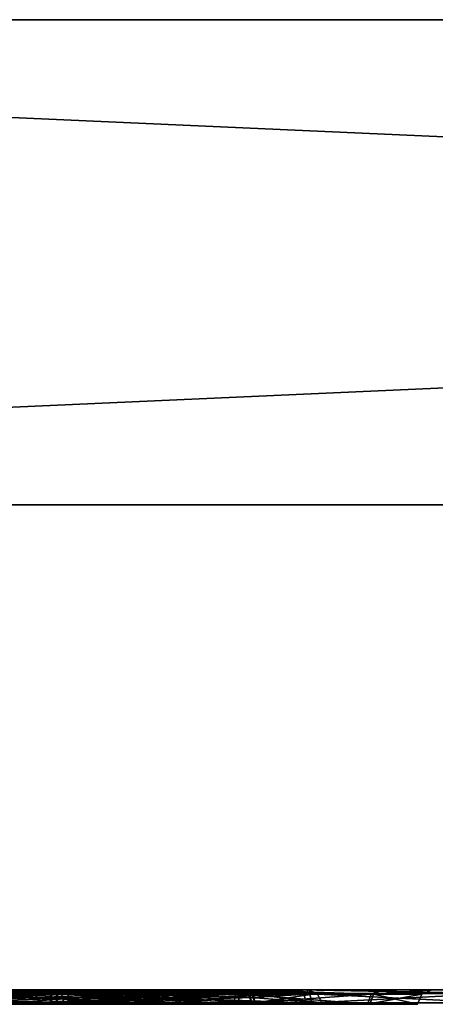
# Model space of a CAD drawing. Header units: millimetres. Extents: x -150 to 150, y -85 to 1149.
# Tile 1011 of 1056: x -41.071 to -40.213, y 1014.37 to 1016.4. Entities that reach past the tile are written whole.
import ezdxf

# ---------------------------------------------------------------- set-up
doc = ezdxf.new("R2010")
doc.units = ezdxf.units.MM
doc.header["$LTSCALE"] = 21.359881
for name, color, linetype in [('7488', 7, 'CONTINUOUS'), ('7489', 7, 'CONTINUOUS'), ('7490', 7, 'CONTINUOUS'), ('7491', 7, 'CONTINUOUS'), ('7492', 7, 'CONTINUOUS'), ('7493', 7, 'CONTINUOUS'), ('7494', 7, 'CONTINUOUS'), ('7495', 7, 'CONTINUOUS'), ('7529', 7, 'CONTINUOUS'), ('7530', 7, 'CONTINUOUS'), ('7531', 7, 'CONTINUOUS'), ('7532', 7, 'CONTINUOUS'), ('7533', 7, 'CONTINUOUS'), ('7534', 7, 'CONTINUOUS'), ('7535', 7, 'CONTINUOUS'), ('7536', 7, 'CONTINUOUS'), ('8882', 7, 'CONTINUOUS'), ('8883', 7, 'CONTINUOUS'), ('8884', 7, 'CONTINUOUS'), ('8885', 7, 'CONTINUOUS'), ('8886', 7, 'CONTINUOUS'), ('8887', 7, 'CONTINUOUS'), ('8888', 7, 'CONTINUOUS'), ('8889', 7, 'CONTINUOUS'), ('9017', 7, 'CONTINUOUS'), ('9018', 7, 'CONTINUOUS'), ('9019', 7, 'CONTINUOUS')]:
    doc.layers.add(name, color=color, linetype=linetype)

msp = doc.modelspace()

# ---------------------------------------------------------------- linework, layer by layer
at = {"layer": '7488', "linetype": 'CONTINUOUS'}
for points in [[(-40.848, 1014.37, 227.7492), (-41.1162, 1014.3912, 227.4653), (-41.1207, 1014.37, 227.4729), (-40.848, 1014.37, 227.7492)], [(-40.8404, 1014.3912, 227.7449), (-41.1162, 1014.3912, 227.4653), (-40.846, 1014.3815, 227.7481), (-40.8404, 1014.3912, 227.7449)], [(-40.846, 1014.3815, 227.7481), (-41.1162, 1014.3912, 227.4653), (-40.848, 1014.37, 227.7492), (-40.846, 1014.3815, 227.7481)]]:
    msp.add_3dface(points, dxfattribs=at)
at = {"layer": '7489', "linetype": 'CONTINUOUS'}
for points in [[(-41.1162, 1014.3912, 227.4653), (-40.8404, 1014.3912, 227.7449), (-40.9455, 1014.4, 227.5713), (-41.1162, 1014.3912, 227.4653)], [(-41.1076, 1014.4, 227.4458), (-41.1162, 1014.3912, 227.4653), (-40.9455, 1014.4, 227.5713), (-41.1076, 1014.4, 227.4458)], [(-40.9455, 1014.4, 227.5713), (-40.8404, 1014.3912, 227.7449), (-40.8319, 1014.3977, 227.7401), (-40.9455, 1014.4, 227.5713)], [(-40.8219, 1014.4, 227.7344), (-40.9455, 1014.4, 227.5713), (-40.8319, 1014.3977, 227.7401), (-40.8219, 1014.4, 227.7344)]]:
    msp.add_3dface(points, dxfattribs=at)
at = {"layer": '7490', "linetype": 'CONTINUOUS'}
for points in [[(-41.125, 1014.3912, 228.7795), (-40.8454, 1014.3912, 228.5037), (-41.1293, 1014.37, 228.7719), (-41.125, 1014.3912, 228.7795)], [(-41.1293, 1014.37, 228.7719), (-40.8454, 1014.3912, 228.5037), (-40.853, 1014.37, 228.4992), (-41.1293, 1014.37, 228.7719)], [(-40.8454, 1014.3912, 228.5037), (-40.7412, 1014.3912, 228.125), (-40.853, 1014.37, 228.4992), (-40.8454, 1014.3912, 228.5037)], [(-40.853, 1014.37, 228.4992), (-40.7412, 1014.3912, 228.125), (-40.75, 1014.37, 228.1249), (-40.853, 1014.37, 228.4992)], [(-40.8404, 1014.3912, 227.7449), (-40.846, 1014.3815, 227.7481), (-40.75, 1014.37, 228.1249), (-40.8404, 1014.3912, 227.7449)], [(-40.7412, 1014.3912, 228.125), (-40.8404, 1014.3912, 227.7449), (-40.75, 1014.37, 228.1249), (-40.7412, 1014.3912, 228.125)], [(-40.846, 1014.3815, 227.7481), (-40.848, 1014.37, 227.7492), (-40.75, 1014.37, 228.1249), (-40.846, 1014.3815, 227.7481)]]:
    msp.add_3dface(points, dxfattribs=at)
at = {"layer": '7491', "linetype": 'CONTINUOUS'}
for points in [[(-40.8454, 1014.3912, 228.5037), (-41.125, 1014.3912, 228.7795), (-41.1134, 1014.4, 228.7973), (-40.8454, 1014.3912, 228.5037)], [(-40.8264, 1014.4, 228.5132), (-40.8454, 1014.3912, 228.5037), (-41.1134, 1014.4, 228.7973), (-40.8264, 1014.4, 228.5132)], [(-40.7412, 1014.3912, 228.125), (-40.8454, 1014.3912, 228.5037), (-40.72, 1014.4, 228.1253), (-40.7412, 1014.3912, 228.125)], [(-40.72, 1014.4, 228.1253), (-40.8454, 1014.3912, 228.5037), (-40.8264, 1014.4, 228.5132), (-40.72, 1014.4, 228.1253)], [(-40.8319, 1014.3977, 227.7401), (-40.8404, 1014.3912, 227.7449), (-40.7412, 1014.3912, 228.125), (-40.8319, 1014.3977, 227.7401)], [(-40.8219, 1014.4, 227.7344), (-40.8319, 1014.3977, 227.7401), (-40.7412, 1014.3912, 228.125), (-40.8219, 1014.4, 227.7344)], [(-40.8219, 1014.4, 227.7344), (-40.7412, 1014.3912, 228.125), (-40.72, 1014.4, 228.1253), (-40.8219, 1014.4, 227.7344)]]:
    msp.add_3dface(points, dxfattribs=at)
at = {"layer": '7492', "linetype": 'CONTINUOUS'}
for points in [[(-41.493, 1014.3923, 227.0768), (-40.9724, 1014.3923, 227.22), (-41.493, 1014.3733, 227.067), (-41.493, 1014.3923, 227.0768)], [(-41.493, 1014.3733, 227.067), (-40.9724, 1014.3923, 227.22), (-40.9675, 1014.3733, 227.2116), (-41.493, 1014.3733, 227.067)], [(-40.9724, 1014.3923, 227.22), (-40.5932, 1014.3923, 227.6044), (-40.9675, 1014.3733, 227.2116), (-40.9724, 1014.3923, 227.22)], [(-40.5932, 1014.3923, 227.6044), (-40.5874, 1014.3837, 227.6011), (-40.9675, 1014.3733, 227.2116), (-40.5932, 1014.3923, 227.6044)], [(-40.5874, 1014.3837, 227.6011), (-40.5847, 1014.3733, 227.5996), (-40.9675, 1014.3733, 227.2116), (-40.5874, 1014.3837, 227.6011)]]:
    msp.add_3dface(points, dxfattribs=at)
at = {"layer": '7493', "linetype": 'CONTINUOUS'}
for points in [[(-40.9724, 1014.3923, 227.22), (-41.493, 1014.3923, 227.0768), (-40.9831, 1014.4, 227.237), (-40.9724, 1014.3923, 227.22)], [(-40.9831, 1014.4, 227.237), (-41.493, 1014.3923, 227.0768), (-41.4929, 1014.4, 227.0969), (-40.9831, 1014.4, 227.237)], [(-40.6106, 1014.4, 227.6143), (-40.9724, 1014.3923, 227.22), (-40.9831, 1014.4, 227.237), (-40.6106, 1014.4, 227.6143)], [(-40.9724, 1014.3923, 227.22), (-40.6106, 1014.4, 227.6143), (-40.6013, 1014.398, 227.609), (-40.9724, 1014.3923, 227.22)], [(-40.5932, 1014.3923, 227.6044), (-40.9724, 1014.3923, 227.22), (-40.6013, 1014.398, 227.609), (-40.5932, 1014.3923, 227.6044)]]:
    msp.add_3dface(points, dxfattribs=at)
at = {"layer": '7494', "linetype": 'CONTINUOUS'}
for points in [[(-40.9845, 1014.3923, 229.0267), (-41.507, 1014.3923, 229.163), (-40.9797, 1014.3733, 229.0352), (-40.9845, 1014.3923, 229.0267)], [(-40.9797, 1014.3733, 229.0352), (-41.507, 1014.3923, 229.163), (-41.507, 1014.3733, 229.1728), (-40.9797, 1014.3733, 229.0352)], [(-40.6002, 1014.3923, 228.6475), (-40.9845, 1014.3923, 229.0267), (-40.5917, 1014.3733, 228.6524), (-40.6002, 1014.3923, 228.6475)], [(-40.5917, 1014.3733, 228.6524), (-40.9845, 1014.3923, 229.0267), (-40.9797, 1014.3733, 229.0352), (-40.5917, 1014.3733, 228.6524)], [(-40.4569, 1014.3923, 228.1269), (-40.6002, 1014.3923, 228.6475), (-40.4471, 1014.3733, 228.1269), (-40.4569, 1014.3923, 228.1269)], [(-40.4471, 1014.3733, 228.1269), (-40.6002, 1014.3923, 228.6475), (-40.5917, 1014.3733, 228.6524), (-40.4471, 1014.3733, 228.1269)], [(-40.5874, 1014.3837, 227.6011), (-40.5932, 1014.3923, 227.6044), (-40.4569, 1014.3923, 228.1269), (-40.5874, 1014.3837, 227.6011)], [(-40.5847, 1014.3733, 227.5996), (-40.5874, 1014.3837, 227.6011), (-40.4569, 1014.3923, 228.1269), (-40.5847, 1014.3733, 227.5996)], [(-40.5847, 1014.3733, 227.5996), (-40.4569, 1014.3923, 228.1269), (-40.4471, 1014.3733, 228.1269), (-40.5847, 1014.3733, 227.5996)]]:
    msp.add_3dface(points, dxfattribs=at)
at = {"layer": '7495', "linetype": 'CONTINUOUS'}
for points in [[(-41.5071, 1014.4, 229.1429), (-41.507, 1014.3923, 229.163), (-40.9951, 1014.4, 229.0097), (-41.5071, 1014.4, 229.1429)], [(-41.507, 1014.3923, 229.163), (-40.9845, 1014.3923, 229.0267), (-40.9951, 1014.4, 229.0097), (-41.507, 1014.3923, 229.163)], [(-40.9951, 1014.4, 229.0097), (-40.9845, 1014.3923, 229.0267), (-40.6188, 1014.4, 228.6397), (-40.9951, 1014.4, 229.0097)], [(-40.9845, 1014.3923, 229.0267), (-40.6002, 1014.3923, 228.6475), (-40.6188, 1014.4, 228.6397), (-40.9845, 1014.3923, 229.0267)], [(-40.6188, 1014.4, 228.6397), (-40.6002, 1014.3923, 228.6475), (-40.477, 1014.4, 228.1301), (-40.6188, 1014.4, 228.6397)], [(-40.6013, 1014.398, 227.609), (-40.6106, 1014.4, 227.6143), (-40.5097, 1014.4, 227.8632), (-40.6013, 1014.398, 227.609)], [(-40.5932, 1014.3923, 227.6044), (-40.6013, 1014.398, 227.609), (-40.5097, 1014.4, 227.8632), (-40.5932, 1014.3923, 227.6044)], [(-40.6002, 1014.3923, 228.6475), (-40.4569, 1014.3923, 228.1269), (-40.477, 1014.4, 228.1301), (-40.6002, 1014.3923, 228.6475)], [(-40.4569, 1014.3923, 228.1269), (-40.5932, 1014.3923, 227.6044), (-40.5097, 1014.4, 227.8632), (-40.4569, 1014.3923, 228.1269)], [(-40.477, 1014.4, 228.1301), (-40.4569, 1014.3923, 228.1269), (-40.5097, 1014.4, 227.8632), (-40.477, 1014.4, 228.1301)]]:
    msp.add_3dface(points, dxfattribs=at)
at = {"layer": '7529', "linetype": 'CONTINUOUS'}
for points in [[(-40.8454, 1014.3912, 372.2639), (-40.851, 1014.3815, 372.2606), (-41.1293, 1014.37, 372.5321), (-40.8454, 1014.3912, 372.2639)], [(-41.125, 1014.3912, 372.5398), (-40.8454, 1014.3912, 372.2639), (-41.1293, 1014.37, 372.5321), (-41.125, 1014.3912, 372.5398)], [(-40.851, 1014.3815, 372.2606), (-40.853, 1014.37, 372.2594), (-41.1293, 1014.37, 372.5321), (-40.851, 1014.3815, 372.2606)]]:
    msp.add_3dface(points, dxfattribs=at)
at = {"layer": '7530', "linetype": 'CONTINUOUS'}
for points in [[(-40.8271, 1014.4, 372.2746), (-41.125, 1014.3912, 372.5398), (-41.1147, 1014.4, 372.5583), (-40.8271, 1014.4, 372.2746)], [(-41.125, 1014.3912, 372.5398), (-40.8271, 1014.4, 372.2746), (-40.837, 1014.3977, 372.2688), (-41.125, 1014.3912, 372.5398)], [(-40.8454, 1014.3912, 372.2639), (-41.125, 1014.3912, 372.5398), (-40.837, 1014.3977, 372.2688), (-40.8454, 1014.3912, 372.2639)]]:
    msp.add_3dface(points, dxfattribs=at)
at = {"layer": '7531', "linetype": 'CONTINUOUS'}
for points in [[(-40.848, 1014.37, 371.5095), (-41.1162, 1014.3912, 371.2255), (-41.1207, 1014.37, 371.2331), (-40.848, 1014.37, 371.5095)], [(-40.8404, 1014.3912, 371.5051), (-41.1162, 1014.3912, 371.2255), (-40.848, 1014.37, 371.5095), (-40.8404, 1014.3912, 371.5051)], [(-40.853, 1014.37, 372.2594), (-40.851, 1014.3815, 372.2606), (-40.7412, 1014.3912, 371.8852), (-40.853, 1014.37, 372.2594)], [(-40.853, 1014.37, 372.2594), (-40.7412, 1014.3912, 371.8852), (-40.75, 1014.37, 371.8851), (-40.853, 1014.37, 372.2594)], [(-40.851, 1014.3815, 372.2606), (-40.8454, 1014.3912, 372.2639), (-40.7412, 1014.3912, 371.8852), (-40.851, 1014.3815, 372.2606)], [(-40.75, 1014.37, 371.8851), (-40.8404, 1014.3912, 371.5051), (-40.848, 1014.37, 371.5095), (-40.75, 1014.37, 371.8851)], [(-40.7412, 1014.3912, 371.8852), (-40.8404, 1014.3912, 371.5051), (-40.75, 1014.37, 371.8851), (-40.7412, 1014.3912, 371.8852)]]:
    msp.add_3dface(points, dxfattribs=at)
at = {"layer": '7532', "linetype": 'CONTINUOUS'}
for points in [[(-41.1162, 1014.3912, 371.2255), (-40.8404, 1014.3912, 371.5051), (-40.8229, 1014.4, 371.4928), (-41.1162, 1014.3912, 371.2255)], [(-41.1066, 1014.4, 371.2066), (-41.1162, 1014.3912, 371.2255), (-40.8229, 1014.4, 371.4928), (-41.1066, 1014.4, 371.2066)], [(-40.8454, 1014.3912, 372.2639), (-40.837, 1014.3977, 372.2688), (-40.7477, 1014.4, 372.086), (-40.8454, 1014.3912, 372.2639)], [(-40.7412, 1014.3912, 371.8852), (-40.8454, 1014.3912, 372.2639), (-40.7477, 1014.4, 372.086), (-40.7412, 1014.3912, 371.8852)], [(-40.8404, 1014.3912, 371.5051), (-40.7412, 1014.3912, 371.8852), (-40.72, 1014.4, 371.8829), (-40.8404, 1014.3912, 371.5051)], [(-40.8229, 1014.4, 371.4928), (-40.8404, 1014.3912, 371.5051), (-40.72, 1014.4, 371.8829), (-40.8229, 1014.4, 371.4928)], [(-40.837, 1014.3977, 372.2688), (-40.8271, 1014.4, 372.2746), (-40.7477, 1014.4, 372.086), (-40.837, 1014.3977, 372.2688)], [(-40.72, 1014.4, 371.8829), (-40.7412, 1014.3912, 371.8852), (-40.7477, 1014.4, 372.086), (-40.72, 1014.4, 371.8829)]]:
    msp.add_3dface(points, dxfattribs=at)
at = {"layer": '7533', "linetype": 'CONTINUOUS'}
for points in [[(-40.9845, 1014.3923, 372.7869), (-41.507, 1014.3923, 372.9232), (-40.9797, 1014.3733, 372.7954), (-40.9845, 1014.3923, 372.7869)], [(-40.9797, 1014.3733, 372.7954), (-41.507, 1014.3923, 372.9232), (-41.507, 1014.3733, 372.933), (-40.9797, 1014.3733, 372.7954)], [(-40.6002, 1014.3923, 372.4077), (-40.9845, 1014.3923, 372.7869), (-40.5944, 1014.3837, 372.411), (-40.6002, 1014.3923, 372.4077)], [(-40.5944, 1014.3837, 372.411), (-40.9845, 1014.3923, 372.7869), (-40.5917, 1014.3733, 372.4126), (-40.5944, 1014.3837, 372.411)], [(-40.5917, 1014.3733, 372.4126), (-40.9845, 1014.3923, 372.7869), (-40.9797, 1014.3733, 372.7954), (-40.5917, 1014.3733, 372.4126)]]:
    msp.add_3dface(points, dxfattribs=at)
at = {"layer": '7534', "linetype": 'CONTINUOUS'}
for points in [[(-41.5096, 1014.4, 372.9031), (-41.507, 1014.3923, 372.9232), (-40.9973, 1014.4, 372.7712), (-41.5096, 1014.4, 372.9031)], [(-41.507, 1014.3923, 372.9232), (-40.9845, 1014.3923, 372.7869), (-40.9973, 1014.4, 372.7712), (-41.507, 1014.3923, 372.9232)], [(-40.9973, 1014.4, 372.7712), (-40.9845, 1014.3923, 372.7869), (-40.7825, 1014.4, 372.6094), (-40.9973, 1014.4, 372.7712)], [(-40.9845, 1014.3923, 372.7869), (-40.6002, 1014.3923, 372.4077), (-40.7825, 1014.4, 372.6094), (-40.9845, 1014.3923, 372.7869)], [(-40.7825, 1014.4, 372.6094), (-40.6002, 1014.3923, 372.4077), (-40.6082, 1014.398, 372.403), (-40.7825, 1014.4, 372.6094)], [(-40.6174, 1014.4, 372.3975), (-40.7825, 1014.4, 372.6094), (-40.6082, 1014.398, 372.403), (-40.6174, 1014.4, 372.3975)]]:
    msp.add_3dface(points, dxfattribs=at)
at = {"layer": '7535', "linetype": 'CONTINUOUS'}
for points in [[(-41.493, 1014.3923, 370.837), (-40.9724, 1014.3923, 370.9803), (-41.493, 1014.3733, 370.8272), (-41.493, 1014.3923, 370.837)], [(-41.493, 1014.3733, 370.8272), (-40.9724, 1014.3923, 370.9803), (-40.9675, 1014.3733, 370.9718), (-41.493, 1014.3733, 370.8272)], [(-40.9724, 1014.3923, 370.9803), (-40.5932, 1014.3923, 371.3646), (-40.9675, 1014.3733, 370.9718), (-40.9724, 1014.3923, 370.9803)], [(-40.9675, 1014.3733, 370.9718), (-40.5932, 1014.3923, 371.3646), (-40.5847, 1014.3733, 371.3598), (-40.9675, 1014.3733, 370.9718)], [(-40.6002, 1014.3923, 372.4077), (-40.5944, 1014.3837, 372.411), (-40.4471, 1014.3733, 371.8871), (-40.6002, 1014.3923, 372.4077)], [(-40.4569, 1014.3923, 371.8871), (-40.6002, 1014.3923, 372.4077), (-40.4471, 1014.3733, 371.8871), (-40.4569, 1014.3923, 371.8871)], [(-40.5932, 1014.3923, 371.3646), (-40.4569, 1014.3923, 371.8871), (-40.5847, 1014.3733, 371.3598), (-40.5932, 1014.3923, 371.3646)], [(-40.5847, 1014.3733, 371.3598), (-40.4569, 1014.3923, 371.8871), (-40.4471, 1014.3733, 371.8871), (-40.5847, 1014.3733, 371.3598)], [(-40.5944, 1014.3837, 372.411), (-40.5917, 1014.3733, 372.4126), (-40.4471, 1014.3733, 371.8871), (-40.5944, 1014.3837, 372.411)]]:
    msp.add_3dface(points, dxfattribs=at)
at = {"layer": '7536', "linetype": 'CONTINUOUS'}
for points in [[(-40.9724, 1014.3923, 370.9803), (-41.493, 1014.3923, 370.837), (-41.4904, 1014.4, 370.8571), (-40.9724, 1014.3923, 370.9803)], [(-40.9819, 1014.4, 370.9979), (-40.9724, 1014.3923, 370.9803), (-41.4904, 1014.4, 370.8571), (-40.9819, 1014.4, 370.9979)], [(-40.5932, 1014.3923, 371.3646), (-40.9724, 1014.3923, 370.9803), (-40.9819, 1014.4, 370.9979), (-40.5932, 1014.3923, 371.3646)], [(-40.6105, 1014.4, 371.3747), (-40.5932, 1014.3923, 371.3646), (-40.9819, 1014.4, 370.9979), (-40.6105, 1014.4, 371.3747)], [(-40.6174, 1014.4, 372.3975), (-40.6082, 1014.398, 372.403), (-40.4569, 1014.3923, 371.8871), (-40.6174, 1014.4, 372.3975)], [(-40.6174, 1014.4, 372.3975), (-40.4569, 1014.3923, 371.8871), (-40.477, 1014.4, 371.8863), (-40.6174, 1014.4, 372.3975)], [(-40.477, 1014.4, 371.8863), (-40.5932, 1014.3923, 371.3646), (-40.6105, 1014.4, 371.3747), (-40.477, 1014.4, 371.8863)], [(-40.6082, 1014.398, 372.403), (-40.6002, 1014.3923, 372.4077), (-40.4569, 1014.3923, 371.8871), (-40.6082, 1014.398, 372.403)], [(-40.4569, 1014.3923, 371.8871), (-40.5932, 1014.3923, 371.3646), (-40.477, 1014.4, 371.8863), (-40.4569, 1014.3923, 371.8871)]]:
    msp.add_3dface(points, dxfattribs=at)
at = {"layer": '8882', "linetype": 'CONTINUOUS'}
for points in [[(-41.3838, 1014.3912, 300.6546), (-41.0051, 1014.3912, 300.7588), (-41.3793, 1014.37, 300.647), (-41.3838, 1014.3912, 300.6546)], [(-41.0051, 1014.3912, 300.7588), (-41.005, 1014.3815, 300.7523), (-41.3793, 1014.37, 300.647), (-41.0051, 1014.3912, 300.7588)], [(-40.9949, 1014.3912, 299.2412), (-41.375, 1014.3912, 299.3404), (-40.995, 1014.3815, 299.2477), (-40.9949, 1014.3912, 299.2412)], [(-40.995, 1014.3815, 299.2477), (-41.375, 1014.3912, 299.3404), (-40.995, 1014.37, 299.25), (-40.995, 1014.3815, 299.2477)], [(-40.995, 1014.37, 299.25), (-41.375, 1014.3912, 299.3404), (-41.3707, 1014.37, 299.348), (-40.995, 1014.37, 299.25)], [(-41.005, 1014.3815, 300.7523), (-41.005, 1014.37, 300.75), (-41.3793, 1014.37, 300.647), (-41.005, 1014.3815, 300.7523)]]:
    msp.add_3dface(points, dxfattribs=at)
at = {"layer": '8883', "linetype": 'CONTINUOUS'}
for points in [[(-41.0052, 1014.4, 300.78), (-41.3838, 1014.3912, 300.6546), (-41.3946, 1014.4, 300.6728), (-41.0052, 1014.4, 300.78)], [(-41.3838, 1014.3912, 300.6546), (-41.0052, 1014.4, 300.78), (-41.0051, 1014.3977, 300.7685), (-41.3838, 1014.3912, 300.6546)], [(-41.0051, 1014.3912, 300.7588), (-41.3838, 1014.3912, 300.6546), (-41.0051, 1014.3977, 300.7685), (-41.0051, 1014.3912, 300.7588)], [(-41.375, 1014.3912, 299.3404), (-40.9949, 1014.3912, 299.2412), (-41.1979, 1014.4, 299.2455), (-41.375, 1014.3912, 299.3404)], [(-41.1979, 1014.4, 299.2455), (-40.9949, 1014.3912, 299.2412), (-40.9949, 1014.3977, 299.2315), (-41.1979, 1014.4, 299.2455)], [(-40.9948, 1014.4, 299.22), (-41.1979, 1014.4, 299.2455), (-40.9949, 1014.3977, 299.2315), (-40.9948, 1014.4, 299.22)]]:
    msp.add_3dface(points, dxfattribs=at)
at = {"layer": '8884', "linetype": 'CONTINUOUS'}
for points in [[(-41.005, 1014.3815, 300.7523), (-41.0051, 1014.3912, 300.7588), (-40.625, 1014.3912, 300.6596), (-41.005, 1014.3815, 300.7523)], [(-41.005, 1014.37, 300.75), (-41.005, 1014.3815, 300.7523), (-40.625, 1014.3912, 300.6596), (-41.005, 1014.37, 300.75)], [(-41.005, 1014.37, 300.75), (-40.625, 1014.3912, 300.6596), (-40.6293, 1014.37, 300.652), (-41.005, 1014.37, 300.75)], [(-40.9949, 1014.3912, 299.2412), (-40.995, 1014.3815, 299.2477), (-40.6207, 1014.37, 299.353), (-40.9949, 1014.3912, 299.2412)], [(-40.6162, 1014.3912, 299.3454), (-40.9949, 1014.3912, 299.2412), (-40.6207, 1014.37, 299.353), (-40.6162, 1014.3912, 299.3454)], [(-40.625, 1014.3912, 300.6596), (-40.3454, 1014.3912, 300.3838), (-40.6293, 1014.37, 300.652), (-40.625, 1014.3912, 300.6596)], [(-40.6293, 1014.37, 300.652), (-40.3454, 1014.3912, 300.3838), (-40.353, 1014.37, 300.3793), (-40.6293, 1014.37, 300.652)], [(-40.348, 1014.37, 299.6293), (-40.6162, 1014.3912, 299.3454), (-40.6207, 1014.37, 299.353), (-40.348, 1014.37, 299.6293)], [(-40.3404, 1014.3912, 299.625), (-40.6162, 1014.3912, 299.3454), (-40.348, 1014.37, 299.6293), (-40.3404, 1014.3912, 299.625)], [(-40.3454, 1014.3912, 300.3838), (-40.2412, 1014.3912, 300.0051), (-40.353, 1014.37, 300.3793), (-40.3454, 1014.3912, 300.3838)], [(-40.353, 1014.37, 300.3793), (-40.2412, 1014.3912, 300.0051), (-40.25, 1014.37, 300.005), (-40.353, 1014.37, 300.3793)], [(-40.25, 1014.37, 300.005), (-40.3404, 1014.3912, 299.625), (-40.348, 1014.37, 299.6293), (-40.25, 1014.37, 300.005)], [(-40.2412, 1014.3912, 300.0051), (-40.3404, 1014.3912, 299.625), (-40.25, 1014.37, 300.005), (-40.2412, 1014.3912, 300.0051)], [(-40.995, 1014.3815, 299.2477), (-40.995, 1014.37, 299.25), (-40.6207, 1014.37, 299.353), (-40.995, 1014.3815, 299.2477)]]:
    msp.add_3dface(points, dxfattribs=at)
at = {"layer": '8885', "linetype": 'CONTINUOUS'}
for points in [[(-41.0051, 1014.3977, 300.7685), (-41.0052, 1014.4, 300.78), (-40.8021, 1014.4, 300.7545), (-41.0051, 1014.3977, 300.7685)], [(-41.0051, 1014.3912, 300.7588), (-41.0051, 1014.3977, 300.7685), (-40.8021, 1014.4, 300.7545), (-41.0051, 1014.3912, 300.7588)], [(-40.625, 1014.3912, 300.6596), (-41.0051, 1014.3912, 300.7588), (-40.8021, 1014.4, 300.7545), (-40.625, 1014.3912, 300.6596)], [(-40.9948, 1014.4, 299.22), (-40.9949, 1014.3977, 299.2315), (-40.6162, 1014.3912, 299.3454), (-40.9948, 1014.4, 299.22)], [(-40.9949, 1014.3977, 299.2315), (-40.9949, 1014.3912, 299.2412), (-40.6162, 1014.3912, 299.3454), (-40.9949, 1014.3977, 299.2315)], [(-40.9948, 1014.4, 299.22), (-40.6162, 1014.3912, 299.3454), (-40.6054, 1014.4, 299.3272), (-40.9948, 1014.4, 299.22)], [(-40.6124, 1014.4, 300.6769), (-40.625, 1014.3912, 300.6596), (-40.8021, 1014.4, 300.7545), (-40.6124, 1014.4, 300.6769)], [(-40.3454, 1014.3912, 300.3838), (-40.625, 1014.3912, 300.6596), (-40.6124, 1014.4, 300.6769), (-40.3454, 1014.3912, 300.3838)], [(-40.6162, 1014.3912, 299.3454), (-40.3404, 1014.3912, 299.625), (-40.6054, 1014.4, 299.3272), (-40.6162, 1014.3912, 299.3454)], [(-40.3261, 1014.4, 300.3927), (-40.3454, 1014.3912, 300.3838), (-40.6124, 1014.4, 300.6769), (-40.3261, 1014.4, 300.3927)], [(-40.6054, 1014.4, 299.3272), (-40.3404, 1014.3912, 299.625), (-40.3226, 1014.4, 299.6133), (-40.6054, 1014.4, 299.3272)], [(-40.2412, 1014.3912, 300.0051), (-40.3454, 1014.3912, 300.3838), (-40.3261, 1014.4, 300.3927), (-40.2412, 1014.3912, 300.0051)], [(-40.3404, 1014.3912, 299.625), (-40.2412, 1014.3912, 300.0051), (-40.22, 1014.4, 300.0039), (-40.3404, 1014.3912, 299.625)], [(-40.3226, 1014.4, 299.6133), (-40.3404, 1014.3912, 299.625), (-40.22, 1014.4, 300.0039), (-40.3226, 1014.4, 299.6133)], [(-40.22, 1014.4, 300.0039), (-40.2412, 1014.3912, 300.0051), (-40.3261, 1014.4, 300.3927), (-40.22, 1014.4, 300.0039)]]:
    msp.add_3dface(points, dxfattribs=at)
at = {"layer": '8886', "linetype": 'CONTINUOUS'}
for points in [[(-41.007, 1014.3733, 301.0529), (-41.5276, 1014.3923, 300.8998), (-41.5325, 1014.3733, 300.9083), (-41.007, 1014.3733, 301.0529)], [(-41.007, 1014.3923, 301.0431), (-41.5276, 1014.3923, 300.8998), (-41.007, 1014.3837, 301.0497), (-41.007, 1014.3923, 301.0431)], [(-41.007, 1014.3837, 301.0497), (-41.5276, 1014.3923, 300.8998), (-41.007, 1014.3733, 301.0529), (-41.007, 1014.3837, 301.0497)], [(-40.993, 1014.3923, 298.9569), (-40.993, 1014.3837, 298.9503), (-41.5203, 1014.3733, 299.0847), (-40.993, 1014.3923, 298.9569)], [(-41.5155, 1014.3923, 299.0932), (-40.993, 1014.3923, 298.9569), (-41.5203, 1014.3733, 299.0847), (-41.5155, 1014.3923, 299.0932)], [(-40.993, 1014.3837, 298.9503), (-40.993, 1014.3733, 298.9471), (-41.5203, 1014.3733, 299.0847), (-40.993, 1014.3837, 298.9503)]]:
    msp.add_3dface(points, dxfattribs=at)
at = {"layer": '8887', "linetype": 'CONTINUOUS'}
for points in [[(-41.5276, 1014.3923, 300.8998), (-41.007, 1014.3923, 301.0431), (-41.2729, 1014.4, 300.986), (-41.5276, 1014.3923, 300.8998)], [(-40.9932, 1014.4, 298.977), (-41.5155, 1014.3923, 299.0932), (-41.5062, 1014.4, 299.1109), (-40.9932, 1014.4, 298.977)], [(-41.5155, 1014.3923, 299.0932), (-40.9932, 1014.4, 298.977), (-40.9931, 1014.398, 298.9662), (-41.5155, 1014.3923, 299.0932)], [(-40.993, 1014.3923, 298.9569), (-41.5155, 1014.3923, 299.0932), (-40.9931, 1014.398, 298.9662), (-40.993, 1014.3923, 298.9569)], [(-41.2729, 1014.4, 300.986), (-41.007, 1014.3923, 301.0431), (-41.0069, 1014.398, 301.0338), (-41.2729, 1014.4, 300.986)], [(-41.0068, 1014.4, 301.023), (-41.2729, 1014.4, 300.986), (-41.0069, 1014.398, 301.0338), (-41.0068, 1014.4, 301.023)]]:
    msp.add_3dface(points, dxfattribs=at)
at = {"layer": '8888', "linetype": 'CONTINUOUS'}
for points in [[(-41.007, 1014.3923, 301.0431), (-41.007, 1014.3837, 301.0497), (-40.4797, 1014.3733, 300.9153), (-41.007, 1014.3923, 301.0431)], [(-40.4845, 1014.3923, 300.9068), (-41.007, 1014.3923, 301.0431), (-40.4797, 1014.3733, 300.9153), (-40.4845, 1014.3923, 300.9068)], [(-40.993, 1014.3733, 298.9471), (-40.993, 1014.3837, 298.9503), (-40.4724, 1014.3923, 299.1002), (-40.993, 1014.3733, 298.9471)], [(-40.993, 1014.3733, 298.9471), (-40.4724, 1014.3923, 299.1002), (-40.4675, 1014.3733, 299.0917), (-40.993, 1014.3733, 298.9471)], [(-40.993, 1014.3837, 298.9503), (-40.993, 1014.3923, 298.9569), (-40.4724, 1014.3923, 299.1002), (-40.993, 1014.3837, 298.9503)], [(-40.1002, 1014.3923, 300.5276), (-40.4845, 1014.3923, 300.9068), (-40.0917, 1014.3733, 300.5325), (-40.1002, 1014.3923, 300.5276)], [(-40.0917, 1014.3733, 300.5325), (-40.4845, 1014.3923, 300.9068), (-40.4797, 1014.3733, 300.9153), (-40.0917, 1014.3733, 300.5325)], [(-40.4724, 1014.3923, 299.1002), (-40.0932, 1014.3923, 299.4845), (-40.4675, 1014.3733, 299.0917), (-40.4724, 1014.3923, 299.1002)], [(-40.4675, 1014.3733, 299.0917), (-40.0932, 1014.3923, 299.4845), (-40.0847, 1014.3733, 299.4797), (-40.4675, 1014.3733, 299.0917)], [(-41.007, 1014.3837, 301.0497), (-41.007, 1014.3733, 301.0529), (-40.4797, 1014.3733, 300.9153), (-41.007, 1014.3837, 301.0497)]]:
    msp.add_3dface(points, dxfattribs=at)
at = {"layer": '8889', "linetype": 'CONTINUOUS'}
for points in [[(-41.0069, 1014.398, 301.0338), (-41.007, 1014.3923, 301.0431), (-40.4845, 1014.3923, 300.9068), (-41.0069, 1014.398, 301.0338)], [(-41.0068, 1014.4, 301.023), (-41.0069, 1014.398, 301.0338), (-40.4845, 1014.3923, 300.9068), (-41.0068, 1014.4, 301.023)], [(-41.0068, 1014.4, 301.023), (-40.4845, 1014.3923, 300.9068), (-40.4938, 1014.4, 300.8891), (-41.0068, 1014.4, 301.023)], [(-40.9931, 1014.398, 298.9662), (-40.9932, 1014.4, 298.977), (-40.7271, 1014.4, 299.014), (-40.9931, 1014.398, 298.9662)], [(-40.993, 1014.3923, 298.9569), (-40.9931, 1014.398, 298.9662), (-40.7271, 1014.4, 299.014), (-40.993, 1014.3923, 298.9569)], [(-40.4724, 1014.3923, 299.1002), (-40.993, 1014.3923, 298.9569), (-40.7271, 1014.4, 299.014), (-40.4724, 1014.3923, 299.1002)], [(-40.4797, 1014.4, 299.1191), (-40.4724, 1014.3923, 299.1002), (-40.7271, 1014.4, 299.014), (-40.4797, 1014.4, 299.1191)], [(-40.4845, 1014.3923, 300.9068), (-40.1002, 1014.3923, 300.5276), (-40.4938, 1014.4, 300.8891), (-40.4845, 1014.3923, 300.9068)], [(-40.4938, 1014.4, 300.8891), (-40.1002, 1014.3923, 300.5276), (-40.1176, 1014.4, 300.5176), (-40.4938, 1014.4, 300.8891)], [(-40.0932, 1014.3923, 299.4845), (-40.4724, 1014.3923, 299.1002), (-40.4797, 1014.4, 299.1191), (-40.0932, 1014.3923, 299.4845)], [(-40.1093, 1014.4, 299.4968), (-40.0932, 1014.3923, 299.4845), (-40.4797, 1014.4, 299.1191), (-40.1093, 1014.4, 299.4968)]]:
    msp.add_3dface(points, dxfattribs=at)
at = {"layer": '9017', "color": 7, "linetype": 'CONTINUOUS', "true_color": 0x0080c0}
for points in [[(-147.3375, 1016.4, 288.3331), (-147.8, 1016.4, 300), (147.3388, 1016.4, 288.3564), (-147.3375, 1016.4, 288.3331)], [(147.3388, 1016.4, 288.3564), (-147.8, 1016.4, 300), (147.8, 1016.4, 300), (147.3388, 1016.4, 288.3564)], [(147.8, 1016.4, 300), (-147.8, 1016.4, 300), (-147.3388, 1016.4, 311.6436), (147.8, 1016.4, 300)], [(147.3375, 1016.4, 311.6669), (147.8, 1016.4, 300), (-147.3388, 1016.4, 311.6436), (147.3375, 1016.4, 311.6669)], [(-145.9758, 1016.4, 323.1496), (147.3375, 1016.4, 311.6669), (-147.3388, 1016.4, 311.6436), (-145.9758, 1016.4, 323.1496)], [(-145.9676, 1016.4, 276.7996), (-147.3375, 1016.4, 288.3331), (145.9758, 1016.4, 276.8504), (-145.9676, 1016.4, 276.7996)], [(145.9758, 1016.4, 276.8504), (-147.3375, 1016.4, 288.3331), (147.3388, 1016.4, 288.3564), (145.9758, 1016.4, 276.8504)], [(145.9676, 1016.4, 323.2004), (147.3375, 1016.4, 311.6669), (-145.9758, 1016.4, 323.1496), (145.9676, 1016.4, 323.2004)], [(-143.7027, 1016.4, 334.5512), (145.9676, 1016.4, 323.2004), (-145.9758, 1016.4, 323.1496), (-143.7027, 1016.4, 334.5512)], [(-143.6821, 1016.4, 265.3647), (-145.9676, 1016.4, 276.7996), (143.7027, 1016.4, 265.4488), (-143.6821, 1016.4, 265.3647)], [(143.7027, 1016.4, 265.4488), (-145.9676, 1016.4, 276.7996), (145.9758, 1016.4, 276.8504), (143.7027, 1016.4, 265.4488)], [(143.6821, 1016.4, 334.6353), (145.9676, 1016.4, 323.2004), (-143.7027, 1016.4, 334.5512), (143.6821, 1016.4, 334.6353)], [(-140.5506, 1016.4, 345.7201), (143.6821, 1016.4, 334.6353), (-143.7027, 1016.4, 334.5512), (-140.5506, 1016.4, 345.7201)], [(-140.5128, 1016.4, 254.1638), (-143.6821, 1016.4, 265.3647), (140.5506, 1016.4, 254.2799), (-140.5128, 1016.4, 254.1638)], [(140.5506, 1016.4, 254.2799), (-143.6821, 1016.4, 265.3647), (143.7027, 1016.4, 265.4488), (140.5506, 1016.4, 254.2799)], [(140.5128, 1016.4, 345.8362), (143.6821, 1016.4, 334.6353), (-140.5506, 1016.4, 345.7201), (140.5128, 1016.4, 345.8362)], [(-131.6743, 1016.4, 367.1331), (140.5128, 1016.4, 345.8362), (-140.5506, 1016.4, 345.7201), (-131.6743, 1016.4, 367.1331)], [(-136.4619, 1016.4, 243.2361), (-140.5128, 1016.4, 254.1638), (131.6743, 1016.4, 232.8669), (-136.4619, 1016.4, 243.2361)], [(131.6743, 1016.4, 232.8669), (-140.5128, 1016.4, 254.1638), (140.5506, 1016.4, 254.2799), (131.6743, 1016.4, 232.8669)], [(-131.591, 1016.4, 232.7035), (-136.4619, 1016.4, 243.2361), (131.6743, 1016.4, 232.8669), (-131.591, 1016.4, 232.7035)], [(136.4619, 1016.4, 356.7639), (140.5128, 1016.4, 345.8362), (-131.6743, 1016.4, 367.1331), (136.4619, 1016.4, 356.7639)], [(131.591, 1016.4, 367.2965), (136.4619, 1016.4, 356.7639), (-131.6743, 1016.4, 367.1331), (131.591, 1016.4, 367.2965)], [(-119.5976, 1016.4, 386.838), (131.591, 1016.4, 367.2965), (-131.6743, 1016.4, 367.1331), (-119.5976, 1016.4, 386.838)], [(-119.4746, 1016.4, 212.9921), (-131.591, 1016.4, 232.7035), (119.5976, 1016.4, 213.162), (-119.4746, 1016.4, 212.9921)], [(119.5976, 1016.4, 213.162), (-131.591, 1016.4, 232.7035), (131.6743, 1016.4, 232.8669), (119.5976, 1016.4, 213.162)], [(119.4746, 1016.4, 387.0079), (131.591, 1016.4, 367.2965), (-119.5976, 1016.4, 386.838), (119.4746, 1016.4, 387.0079)], [(-104.5494, 1016.4, 404.4695), (119.4746, 1016.4, 387.0079), (-119.5976, 1016.4, 386.838), (-104.5494, 1016.4, 404.4695)], [(-104.4162, 1016.4, 195.3968), (-119.4746, 1016.4, 212.9921), (104.5494, 1016.4, 195.5305), (-104.4162, 1016.4, 195.3968)], [(104.5494, 1016.4, 195.5305), (-119.4746, 1016.4, 212.9921), (119.5976, 1016.4, 213.162), (104.5494, 1016.4, 195.5305)], [(104.4162, 1016.4, 404.6032), (119.4746, 1016.4, 387.0079), (-104.5494, 1016.4, 404.4695), (104.4162, 1016.4, 404.6032)], [(-86.9207, 1016.4, 419.5377), (104.4162, 1016.4, 404.6032), (-104.5494, 1016.4, 404.4695), (-86.9207, 1016.4, 419.5377)], [(-86.7943, 1016.4, 180.3706), (-104.4162, 1016.4, 195.3968), (86.9207, 1016.4, 180.4623), (-86.7943, 1016.4, 180.3706)], [(86.9207, 1016.4, 180.4623), (-104.4162, 1016.4, 195.3968), (104.5494, 1016.4, 195.5305), (86.9207, 1016.4, 180.4623)], [(86.7943, 1016.4, 419.6294), (104.4162, 1016.4, 404.6032), (-86.9207, 1016.4, 419.5377), (86.7943, 1016.4, 419.6294)], [(-67.1594, 1016.4, 431.6588), (86.7943, 1016.4, 419.6294), (-86.9207, 1016.4, 419.5377), (-67.1594, 1016.4, 431.6588)], [(-67.0268, 1016.4, 168.274), (-86.7943, 1016.4, 180.3706), (67.1594, 1016.4, 168.3412), (-67.0268, 1016.4, 168.274)], [(67.1594, 1016.4, 168.3412), (-86.7943, 1016.4, 180.3706), (86.9207, 1016.4, 180.4623), (67.1594, 1016.4, 168.3412)], [(67.0268, 1016.4, 431.726), (86.7943, 1016.4, 419.6294), (-67.1594, 1016.4, 431.6588), (67.0268, 1016.4, 431.726)], [(-45.7467, 1016.4, 440.5403), (67.0268, 1016.4, 431.726), (-67.1594, 1016.4, 431.6588), (-45.7467, 1016.4, 440.5403)], [(-45.5988, 1016.4, 159.4117), (-67.0268, 1016.4, 168.274), (45.7467, 1016.4, 159.4597), (-45.5988, 1016.4, 159.4117)], [(45.7467, 1016.4, 159.4597), (-67.0268, 1016.4, 168.274), (67.1594, 1016.4, 168.3412), (45.7467, 1016.4, 159.4597)], [(45.5988, 1016.4, 440.5883), (67.0268, 1016.4, 431.726), (-45.7467, 1016.4, 440.5403), (45.5988, 1016.4, 440.5883)], [(-23.2005, 1016.4, 445.9658), (45.5988, 1016.4, 440.5883), (-45.7467, 1016.4, 440.5403), (-23.2005, 1016.4, 445.9658)], [(-23.0449, 1016.4, 154.0095), (-45.5988, 1016.4, 159.4117), (23.2005, 1016.4, 154.0342), (-23.0449, 1016.4, 154.0095)], [(23.2005, 1016.4, 154.0342), (-45.5988, 1016.4, 159.4117), (45.7467, 1016.4, 159.4597), (23.2005, 1016.4, 154.0342)]]:
    msp.add_3dface(points, dxfattribs=at)
at = {"layer": '9018', "color": 7, "linetype": 'CONTINUOUS', "true_color": 0x0080c0}
for points in [[(-45.7434, 1015.4, 159.4569), (-45.5988, 1016.4, 159.4117), (-23.1988, 1015.4, 154.032), (-45.7434, 1015.4, 159.4569)], [(-45.5988, 1016.4, 159.4117), (-23.0449, 1016.4, 154.0095), (-23.1988, 1015.4, 154.032), (-45.5988, 1016.4, 159.4117)]]:
    msp.add_3dface(points, dxfattribs=at)
at = {"layer": '9019', "color": 7, "linetype": 'CONTINUOUS', "true_color": 0x0080c0}
for points in [[(-23.2005, 1016.4, 445.9658), (-45.7467, 1016.4, 440.5403), (-45.5956, 1015.4, 440.5912), (-23.2005, 1016.4, 445.9658)], [(-23.0431, 1015.4, 445.9926), (-23.2005, 1016.4, 445.9658), (-45.5956, 1015.4, 440.5912), (-23.0431, 1015.4, 445.9926)]]:
    msp.add_3dface(points, dxfattribs=at)

doc.saveas('drawing.dxf')
